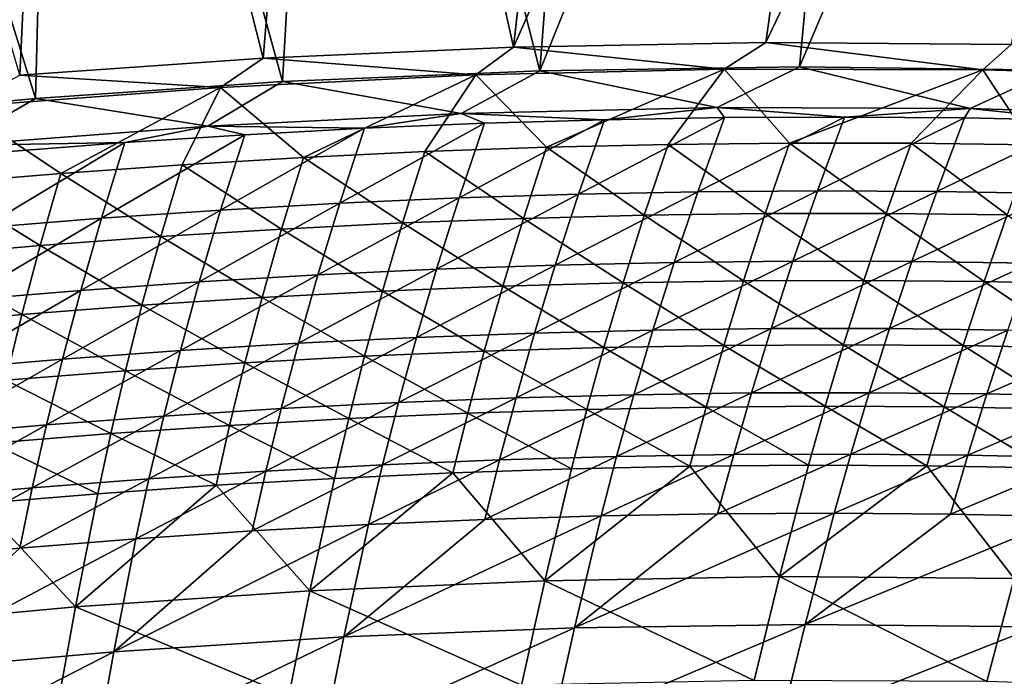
# Model space of a CAD drawing. Header units: metres. Extents: x 0 to 1400, y -1400 to 0.
# Tile 279 of 342: x 818 to 878, y -98 to -58. Entities that reach past the tile are written whole.
import ezdxf

# ---------------------------------------------------------------- set-up
doc = ezdxf.new("R2010")
doc.units = ezdxf.units.M

msp = doc.modelspace()

# ---------------------------------------------------------------- linework, layer by layer
at = {"layer": 'None'}
for points in [[(863.485291, -59.553833, -32.129848), (848.111877, -59.833305, -32.129898), (870.462891, -9.488538, -3)], [(870.462891, -9.488538, -3), (848.111877, -59.833305, -32.129898), (853.758728, -9.628205, -3)], [(887.164978, -9.787214, -3), (863.485291, -59.553833, -32.129848), (870.462891, -9.488538, -3)], [(832.859619, -60.512348, -32.129936), (820.388184, -11.187504, -3), (837.063599, -10.197457, -3)], [(848.111877, -59.833305, -32.129898), (832.859619, -60.512348, -32.129936), (837.063599, -10.197457, -3)], [(848.111877, -59.833305, -32.129898), (837.063599, -10.197457, -3), (853.758728, -9.628205, -3)], [(878.423096, -59.679661, -32.129784), (863.485291, -59.553833, -32.129848), (887.164978, -9.787214, -3)], [(836.949829, -10.977645), (849.715576, -61.278172, -29.544744), (853.625793, -10.405228)], [(849.715576, -61.278172, -29.544744), (870.310974, -10.261849), (853.625793, -10.405228)], [(849.715576, -61.278172, -29.544744), (865.528625, -61.040352, -29.544689), (870.310974, -10.261849)], [(865.528625, -61.040352, -29.544689), (886.99408, -10.556275), (870.310974, -10.261849)], [(865.528625, -61.040352, -29.544689), (881.024841, -61.235443, -29.544621), (886.99408, -10.556275)], [(818.018799, -61.549919, -32.129955), (803.74231, -12.58958, -3), (820.388184, -11.187504, -3)], [(832.859619, -60.512348, -32.129936), (818.018799, -61.549919, -32.129955), (820.388184, -11.187504, -3)], [(820.293579, -11.970314), (834.036438, -61.940639, -29.544783), (836.949829, -10.977645)], [(834.036438, -61.940639, -29.544783), (849.715576, -61.278172, -29.544744), (836.949829, -10.977645)], [(803.666931, -13.374467), (818.986511, -62.968304, -29.544802), (820.293579, -11.970314)], [(818.986511, -62.968304, -29.544802), (834.036438, -61.940639, -29.544783), (820.293579, -11.970314)], [(801.968933, -64.583847, -29.544804), (818.986511, -62.968304, -29.544802), (803.666931, -13.374467)], [(832.859619, -60.512348, -32.129936), (848.111877, -59.833305, -32.129898), (845.813843, -61.538383, -32.843678)], [(848.111877, -59.833305, -32.129898), (860.949829, -61.178574, -32.843586), (845.813843, -61.538383, -32.843678)], [(848.111877, -59.833305, -32.129898), (863.485291, -59.553833, -32.129848), (860.949829, -61.178574, -32.843586)], [(863.485291, -59.553833, -32.129848), (876.702087, -61.215084, -32.843624), (860.949829, -61.178574, -32.843586)], [(863.485291, -59.553833, -32.129848), (878.423096, -59.679661, -32.129784), (876.702087, -61.215084, -32.843624)], [(878.423096, -59.679661, -32.129784), (891.886841, -61.655838, -32.843746), (876.702087, -61.215084, -32.843624)], [(818.018799, -61.549919, -32.129955), (832.859619, -60.512348, -32.129936), (830.264343, -62.30307, -32.843887)], [(832.859619, -60.512348, -32.129936), (845.813843, -61.538383, -32.843678), (830.264343, -62.30307, -32.843887)], [(845.813843, -61.538383, -32.843678), (860.949829, -61.178574, -32.843586), (850.117615, -65.944336, -60.666889)], [(849.715576, -61.278172, -29.544744), (860.506531, -63.518108, -30.96192), (865.528625, -61.040352, -29.544689)], [(860.949829, -61.178574, -32.843586), (857.523376, -65.770233, -60.665638), (850.117615, -65.944336, -60.666889)], [(857.523376, -65.770233, -60.665638), (860.949829, -61.178574, -32.843586), (864.929199, -65.68824, -60.664383)], [(860.506531, -63.518108, -30.96192), (875.922974, -63.575432, -30.961567), (865.528625, -61.040352, -29.544689)], [(860.949829, -61.178574, -32.843586), (876.702087, -61.215084, -32.843624), (864.929199, -65.68824, -60.664383)], [(865.528625, -61.040352, -29.544689), (875.922974, -63.575432, -30.961567), (881.024841, -61.235443, -29.544621)], [(818.018799, -61.549919, -32.129955), (830.264343, -62.30307, -32.843887), (814.438965, -63.485046, -32.844135)], [(830.264343, -62.30307, -32.843887), (845.813843, -61.538383, -32.843678), (835.311401, -66.564735, -60.669384)], [(834.036438, -61.940639, -29.544783), (844.92218, -63.885334, -30.962072), (849.715576, -61.278172, -29.544744)], [(835.311401, -66.564735, -60.669384), (845.813843, -61.538383, -32.843678), (842.713196, -66.209518, -60.66814)], [(845.813843, -61.538383, -32.843678), (850.117615, -65.944336, -60.666889), (842.713196, -66.209518, -60.66814)], [(844.92218, -63.885334, -30.962072), (860.506531, -63.518108, -30.96192), (849.715576, -61.278172, -29.544744)], [(864.929199, -65.68824, -60.664383), (876.702087, -61.215084, -32.843624), (872.33374, -65.699387, -60.663128)], [(876.702087, -61.215084, -32.843624), (879.735657, -65.804718, -60.661873), (872.33374, -65.699387, -60.663128)], [(875.922974, -63.575432, -30.961567), (891.324951, -64.059448, -30.960983), (881.024841, -61.235443, -29.544621)], [(876.702087, -61.215084, -32.843624), (891.886841, -61.655838, -32.843746), (879.735657, -65.804718, -60.661873)], [(814.438965, -63.485046, -32.844135), (830.264343, -62.30307, -32.843887), (820.520996, -67.541176, -60.671856)], [(818.986511, -62.968304, -29.544802), (829.483093, -64.662163, -30.962044), (834.036438, -61.940639, -29.544783)], [(830.264343, -62.30307, -32.843887), (827.913574, -67.008972, -60.670624), (820.520996, -67.541176, -60.671856)], [(827.913574, -67.008972, -60.670624), (830.264343, -62.30307, -32.843887), (835.311401, -66.564735, -60.669384)], [(829.483093, -64.662163, -30.962044), (844.92218, -63.885334, -30.962072), (834.036438, -61.940639, -29.544783)], [(801.968933, -64.583847, -29.544804), (814.050476, -65.841629, -30.961861), (818.986511, -62.968304, -29.544802)], [(814.050476, -65.841629, -30.961861), (829.483093, -64.662163, -30.962044), (818.986511, -62.968304, -29.544802)], [(820.520996, -67.541176, -60.671856), (813.13501, -68.160324, -60.67308), (814.438965, -63.485046, -32.844135)], [(860.506531, -63.518108, -30.96192), (844.92218, -63.885334, -30.962072), (853.64209, -64.264145, -32.348549)], [(860.953613, -64.137589, -32.348568), (860.506531, -63.518108, -30.96192), (853.64209, -64.264145, -32.348549)], [(875.922974, -63.575432, -30.961567), (860.506531, -63.518108, -30.96192), (868.266907, -64.101761, -32.348598)], [(860.506531, -63.518108, -30.96192), (860.953613, -64.137589, -32.348568), (868.266907, -64.101761, -32.348598)], [(875.922974, -63.575432, -30.961567), (868.266907, -64.101761, -32.348598), (875.581116, -64.157631, -32.348644)], [(882.895325, -64.306183, -32.348701), (875.922974, -63.575432, -30.961567), (875.581116, -64.157631, -32.348644)], [(891.324951, -64.059448, -30.960983), (875.922974, -63.575432, -30.961567), (882.895325, -64.306183, -32.348701)], [(844.92218, -63.885334, -30.962072), (829.483093, -64.662163, -30.962044), (839.028564, -64.785484, -32.348557)], [(844.92218, -63.885334, -30.962072), (839.028564, -64.785484, -32.348557), (846.333435, -64.480438, -32.348545)], [(853.64209, -64.264145, -32.348549), (844.92218, -63.885334, -30.962072), (846.333435, -64.480438, -32.348545)], [(860.953613, -64.137589, -32.348568), (852.065125, -68.801201, -60.192368), (859.341003, -68.654373, -60.191124)], [(860.953613, -64.137589, -32.348568), (853.64209, -64.264145, -32.348549), (852.065125, -68.801201, -60.192368)], [(868.266907, -64.101761, -32.348598), (859.341003, -68.654373, -60.191124), (866.61908, -68.597786, -60.18988)], [(868.266907, -64.101761, -32.348598), (860.953613, -64.137589, -32.348568), (859.341003, -68.654373, -60.191124)], [(875.581116, -64.157631, -32.348644), (868.266907, -64.101761, -32.348598), (866.61908, -68.597786, -60.18988)], [(875.581116, -64.157631, -32.348644), (866.61908, -68.597786, -60.18988), (873.898315, -68.632446, -60.188641)], [(882.895325, -64.306183, -32.348701), (875.581116, -64.157631, -32.348644), (873.898315, -68.632446, -60.188641)], [(829.483093, -64.662163, -30.962044), (814.050476, -65.841629, -30.961861), (824.433777, -65.657928, -32.348621)], [(831.728333, -65.178307, -32.348583), (829.483093, -64.662163, -30.962044), (824.433777, -65.657928, -32.348621)], [(829.483093, -64.662163, -30.962044), (831.728333, -65.178307, -32.348583), (839.028564, -64.785484, -32.348557)], [(839.028564, -64.785484, -32.348557), (830.26001, -69.773193, -60.196098), (837.523682, -69.361603, -60.194859)], [(839.028564, -64.785484, -32.348557), (831.728333, -65.178307, -32.348583), (830.26001, -69.773193, -60.196098)], [(846.333435, -64.480438, -32.348545), (839.028564, -64.785484, -32.348557), (837.523682, -69.361603, -60.194859)], [(837.523682, -69.361603, -60.194859), (844.792358, -69.037277, -60.193615), (846.333435, -64.480438, -32.348545)], [(853.64209, -64.264145, -32.348549), (844.792358, -69.037277, -60.193615), (852.065125, -68.801201, -60.192368)], [(844.792358, -69.037277, -60.193615), (853.64209, -64.264145, -32.348549), (846.333435, -64.480438, -32.348545)], [(882.895325, -64.306183, -32.348701), (873.898315, -68.632446, -60.188641), (881.177795, -68.759338, -60.187401)], [(831.728333, -65.178307, -32.348583), (823.002319, -70.271042, -60.197338), (830.26001, -69.773193, -60.196098)], [(831.728333, -65.178307, -32.348583), (824.433777, -65.657928, -32.348621), (823.002319, -70.271042, -60.197338)], [(824.433777, -65.657928, -32.348621), (814.050476, -65.841629, -30.961861), (817.145874, -66.223358, -32.348675)], [(824.433777, -65.657928, -32.348621), (815.751587, -70.854156, -60.198578), (823.002319, -70.271042, -60.197338)], [(824.433777, -65.657928, -32.348621), (817.145874, -66.223358, -32.348675), (815.751587, -70.854156, -60.198578)], [(842.713196, -66.209518, -60.66814), (850.117615, -65.944336, -60.666889), (848.707764, -70.278687, -88.530746)], [(850.117615, -65.944336, -60.666889), (856.076721, -70.086464, -88.528069), (848.707764, -70.278687, -88.530746)], [(850.117615, -65.944336, -60.666889), (857.523376, -65.770233, -60.665638), (856.076721, -70.086464, -88.528069)], [(857.523376, -65.770233, -60.665638), (863.445984, -69.985939, -88.525375), (856.076721, -70.086464, -88.528069)], [(857.523376, -65.770233, -60.665638), (864.929199, -65.68824, -60.664383), (863.445984, -69.985939, -88.525375)], [(863.445984, -69.985939, -88.525375), (864.929199, -65.68824, -60.664383), (870.814209, -69.978134, -88.522667)], [(870.814209, -69.978134, -88.522667), (864.929199, -65.68824, -60.664383), (872.33374, -65.699387, -60.663128)], [(872.33374, -65.699387, -60.663128), (878.180115, -70.064117, -88.519951), (870.814209, -69.978134, -88.522667)], [(879.735657, -65.804718, -60.661873), (878.180115, -70.064117, -88.519951), (872.33374, -65.699387, -60.663128)], [(827.913574, -67.008972, -60.670624), (835.311401, -66.564735, -60.669384), (833.976013, -70.934021, -88.536041)], [(835.311401, -66.564735, -60.669384), (841.340393, -70.561554, -88.533409), (833.976013, -70.934021, -88.536041)], [(835.311401, -66.564735, -60.669384), (842.713196, -66.209518, -60.66814), (841.340393, -70.561554, -88.533409)], [(842.713196, -66.209518, -60.66814), (848.707764, -70.278687, -88.530746), (841.340393, -70.561554, -88.533409)], [(820.520996, -67.541176, -60.671856), (827.913574, -67.008972, -60.670624), (826.615784, -71.395042, -88.538651)], [(827.913574, -67.008972, -60.670624), (833.976013, -70.934021, -88.536041), (826.615784, -71.395042, -88.538651)], [(819.261169, -71.943588, -88.541237), (813.13501, -68.160324, -60.67308), (820.520996, -67.541176, -60.671856)], [(826.615784, -71.395042, -88.538651), (819.261169, -71.943588, -88.541237), (820.520996, -67.541176, -60.671856)], [(813.13501, -68.160324, -60.67308), (819.261169, -71.943588, -88.541237), (811.913391, -72.578598, -88.543785)], [(852.065125, -68.801201, -60.192368), (843.417542, -73.386536, -88.077621), (850.653748, -73.132912, -88.074959)], [(852.065125, -68.801201, -60.192368), (844.792358, -69.037277, -60.193615), (843.417542, -73.386536, -88.077621)], [(859.341003, -68.654373, -60.191124), (850.653748, -73.132912, -88.074959), (857.893372, -72.968117, -88.072266)], [(859.341003, -68.654373, -60.191124), (852.065125, -68.801201, -60.192368), (850.653748, -73.132912, -88.074959)], [(866.61908, -68.597786, -60.18988), (859.341003, -68.654373, -60.191124), (857.893372, -72.968117, -88.072266)], [(866.61908, -68.597786, -60.18988), (857.893372, -72.968117, -88.072266), (865.135315, -72.893166, -88.06955)], [(873.898315, -68.632446, -60.188641), (866.61908, -68.597786, -60.18988), (865.135315, -72.893166, -88.06955)], [(873.898315, -68.632446, -60.188641), (865.135315, -72.893166, -88.06955), (872.378723, -72.909058, -88.066811)], [(881.177795, -68.759338, -60.187401), (873.898315, -68.632446, -60.188641), (872.378723, -72.909058, -88.066811)], [(881.177795, -68.759338, -60.187401), (872.378723, -72.909058, -88.066811), (879.622559, -73.016808, -88.064056)], [(837.523682, -69.361603, -60.194859), (830.26001, -69.773193, -60.196098), (828.959045, -74.156273, -88.082855)], [(828.959045, -74.156273, -88.082855), (836.185669, -73.727989, -88.080254), (837.523682, -69.361603, -60.194859)], [(844.792358, -69.037277, -60.193615), (836.185669, -73.727989, -88.080254), (843.417542, -73.386536, -88.077621)], [(836.185669, -73.727989, -88.080254), (844.792358, -69.037277, -60.193615), (837.523682, -69.361603, -60.194859)], [(830.26001, -69.773193, -60.196098), (821.738647, -74.670364, -88.085426), (828.959045, -74.156273, -88.082855)], [(830.26001, -69.773193, -60.196098), (823.002319, -70.271042, -60.197338), (821.738647, -74.670364, -88.085426)], [(848.707764, -70.278687, -88.530746), (856.076721, -70.086464, -88.528069), (854.780457, -74.210304, -116.416763)], [(856.076721, -70.086464, -88.528069), (862.112732, -74.093498, -116.412941), (854.780457, -74.210304, -116.416763)], [(856.076721, -70.086464, -88.528069), (863.445984, -69.985939, -88.525375), (862.112732, -74.093498, -116.412941)], [(863.445984, -69.985939, -88.525375), (869.444153, -74.069069, -116.409096), (862.112732, -74.093498, -116.412941)], [(869.444153, -74.069069, -116.409096), (863.445984, -69.985939, -88.525375), (870.814209, -69.978134, -88.522667)], [(870.814209, -69.978134, -88.522667), (876.773376, -74.138069, -116.405228), (869.444153, -74.069069, -116.409096)], [(878.180115, -70.064117, -88.519951), (876.773376, -74.138069, -116.405228), (870.814209, -69.978134, -88.522667)], [(878.180115, -70.064117, -88.519951), (884.099182, -74.301559, -116.40136), (876.773376, -74.138069, -116.405228)], [(823.002319, -70.271042, -60.197338), (814.525513, -75.269272, -88.087959), (821.738647, -74.670364, -88.085426)], [(823.002319, -70.271042, -60.197338), (815.751587, -70.854156, -60.198578), (814.525513, -75.269272, -88.087959)], [(833.976013, -70.934021, -88.536041), (841.340393, -70.561554, -88.533409), (840.118713, -74.716873, -116.424332)], [(841.340393, -70.561554, -88.533409), (847.448669, -74.418449, -116.420563), (840.118713, -74.716873, -116.424332)], [(841.340393, -70.561554, -88.533409), (848.707764, -70.278687, -88.530746), (847.448669, -74.418449, -116.420563)], [(848.707764, -70.278687, -88.530746), (854.780457, -74.210304, -116.416763), (847.448669, -74.418449, -116.420563)], [(826.615784, -71.395042, -88.538651), (833.976013, -70.934021, -88.536041), (832.791931, -75.104538, -116.428062)], [(833.976013, -70.934021, -88.536041), (840.118713, -74.716873, -116.424332), (832.791931, -75.104538, -116.428062)], [(811.913391, -72.578598, -88.543785), (819.261169, -71.943588, -88.541237), (818.153015, -76.143356, -116.43541)], [(819.261169, -71.943588, -88.541237), (825.469543, -75.580376, -116.431763), (818.153015, -76.143356, -116.43541)], [(825.469543, -75.580376, -116.431763), (819.261169, -71.943588, -88.541237), (826.615784, -71.395042, -88.538651)], [(832.791931, -75.104538, -116.428062), (825.469543, -75.580376, -116.431763), (826.615784, -71.395042, -88.538651)], [(811.913391, -72.578598, -88.543785), (818.153015, -76.143356, -116.43541), (810.843506, -76.792412, -116.439018)], [(850.653748, -73.132912, -88.074959), (842.193665, -77.538979, -115.986031), (849.393005, -77.269882, -115.982246)], [(850.653748, -73.132912, -88.074959), (843.417542, -73.386536, -88.077621), (842.193665, -77.538979, -115.986031)], [(857.893372, -72.968117, -88.072266), (850.653748, -73.132912, -88.074959), (849.393005, -77.269882, -115.982246)], [(857.893372, -72.968117, -88.072266), (849.393005, -77.269882, -115.982246), (856.595825, -77.089279, -115.978416)], [(865.135315, -72.893166, -88.06955), (856.595825, -77.089279, -115.978416), (863.80127, -76.998177, -115.974541)], [(865.135315, -72.893166, -88.06955), (857.893372, -72.968117, -88.072266), (856.595825, -77.089279, -115.978416)], [(872.378723, -72.909058, -88.066811), (865.135315, -72.893166, -88.06955), (863.80127, -76.998177, -115.974541)], [(871.00824, -76.997589, -115.970634), (872.378723, -72.909058, -88.066811), (863.80127, -76.998177, -115.974541)], [(872.378723, -72.909058, -88.066811), (871.00824, -76.997589, -115.970634), (879.622559, -73.016808, -88.064056)], [(879.622559, -73.016808, -88.064056), (871.00824, -76.997589, -115.970634), (878.21582, -77.088539, -115.96669)], [(836.185669, -73.727989, -88.080254), (827.809509, -78.338585, -115.993446), (834.99884, -77.895554, -115.989761)], [(827.809509, -78.338585, -115.993446), (836.185669, -73.727989, -88.080254), (828.959045, -74.156273, -88.082855)], [(843.417542, -73.386536, -88.077621), (834.99884, -77.895554, -115.989761), (842.193665, -77.538979, -115.986031)], [(843.417542, -73.386536, -88.077621), (836.185669, -73.727989, -88.080254), (834.99884, -77.895554, -115.989761)], [(828.959045, -74.156273, -88.082855), (821.738647, -74.670364, -88.085426), (820.626648, -78.867073, -115.99707)], [(820.626648, -78.867073, -115.99707), (827.809509, -78.338585, -115.993446), (828.959045, -74.156273, -88.082855)], [(847.448669, -74.418449, -116.420563), (854.780457, -74.210304, -116.416763), (853.619019, -78.153923, -144.327469)], [(854.780457, -74.210304, -116.416763), (860.914185, -78.02282, -144.322815), (853.619019, -78.153923, -144.327469)], [(854.780457, -74.210304, -116.416763), (862.112732, -74.093498, -116.412941), (860.914185, -78.02282, -144.322815)], [(862.112732, -74.093498, -116.412941), (868.208618, -77.983803, -144.31813), (860.914185, -78.02282, -144.322815)], [(862.112732, -74.093498, -116.412941), (869.444153, -74.069069, -116.409096), (868.208618, -77.983803, -144.31813)], [(869.444153, -74.069069, -116.409096), (875.500977, -78.037918, -144.313431), (868.208618, -77.983803, -144.31813)], [(876.773376, -74.138069, -116.405228), (875.500977, -78.037918, -144.313431), (869.444153, -74.069069, -116.409096)], [(876.773376, -74.138069, -116.405228), (882.790039, -78.186226, -144.308716), (875.500977, -78.037918, -144.313431)], [(884.099182, -74.301559, -116.40136), (882.790039, -78.186226, -144.308716), (876.773376, -74.138069, -116.405228)], [(821.738647, -74.670364, -88.085426), (813.451172, -79.479988, -116.000641), (820.626648, -78.867073, -115.99707)], [(821.738647, -74.670364, -88.085426), (814.525513, -75.269272, -88.087959), (813.451172, -79.479988, -116.000641)], [(832.791931, -75.104538, -116.428062), (840.118713, -74.716873, -116.424332), (839.032043, -78.688164, -144.3367)], [(840.118713, -74.716873, -116.424332), (846.324524, -78.376053, -144.332108), (839.032043, -78.688164, -144.3367)], [(840.118713, -74.716873, -116.424332), (847.448669, -74.418449, -116.420563), (846.324524, -78.376053, -144.332108)], [(847.448669, -74.418449, -116.420563), (853.619019, -78.153923, -144.327469), (846.324524, -78.376053, -144.332108)], [(818.153015, -76.143356, -116.43541), (825.469543, -75.580376, -116.431763), (824.45813, -79.57811, -144.345764)], [(825.469543, -75.580376, -116.431763), (831.742798, -79.089203, -144.341248), (824.45813, -79.57811, -144.345764)], [(831.742798, -79.089203, -144.341248), (825.469543, -75.580376, -116.431763), (832.791931, -75.104538, -116.428062)], [(839.032043, -78.688164, -144.3367), (831.742798, -79.089203, -144.341248), (832.791931, -75.104538, -116.428062)], [(810.843506, -76.792412, -116.439018), (818.153015, -76.143356, -116.43541), (817.179504, -80.153831, -144.35022)], [(818.153015, -76.143356, -116.43541), (824.45813, -79.57811, -144.345764), (817.179504, -80.153831, -144.35022)], [(849.393005, -77.269882, -115.982246), (842.193665, -77.538979, -115.986031), (841.104675, -81.507278, -143.914505)], [(849.393005, -77.269882, -115.982246), (841.104675, -81.507278, -143.914505), (848.267029, -81.224556, -143.909897)], [(856.595825, -77.089279, -115.978416), (848.267029, -81.224556, -143.909897), (855.432983, -81.030037, -143.905243)], [(856.595825, -77.089279, -115.978416), (849.393005, -77.269882, -115.982246), (848.267029, -81.224556, -143.909897)], [(863.80127, -76.998177, -115.974541), (856.595825, -77.089279, -115.978416), (855.432983, -81.030037, -143.905243)], [(862.601685, -80.924744, -143.900528), (863.80127, -76.998177, -115.974541), (855.432983, -81.030037, -143.905243)], [(871.00824, -76.997589, -115.970634), (862.601685, -80.924744, -143.900528), (869.772034, -80.909691, -143.895767)], [(862.601685, -80.924744, -143.900528), (871.00824, -76.997589, -115.970634), (863.80127, -76.998177, -115.974541)], [(878.21582, -77.088539, -115.96669), (871.00824, -76.997589, -115.970634), (869.772034, -80.909691, -143.895767)], [(869.772034, -80.909691, -143.895767), (876.942993, -80.985901, -143.890976), (878.21582, -77.088539, -115.96669)], [(876.942993, -80.985901, -143.890976), (885.422791, -77.272057, -115.962715), (878.21582, -77.088539, -115.96669)], [(884.113525, -81.154411, -143.886139), (885.422791, -77.272057, -115.962715), (876.942993, -80.985901, -143.890976)], [(834.99884, -77.895554, -115.989761), (826.7948, -82.333267, -143.923523), (833.94696, -81.87719, -143.919052)], [(834.99884, -77.895554, -115.989761), (827.809509, -78.338585, -115.993446), (826.7948, -82.333267, -143.923523)], [(842.193665, -77.538979, -115.986031), (833.94696, -81.87719, -143.919052), (841.104675, -81.507278, -143.914505)], [(842.193665, -77.538979, -115.986031), (834.99884, -77.895554, -115.989761), (833.94696, -81.87719, -143.919052)], [(860.914185, -78.02282, -144.322815), (868.208618, -77.983803, -144.31813), (867.092468, -81.734291, -172.247208)], [(868.208618, -77.983803, -144.31813), (874.348083, -81.775307, -172.241852), (867.092468, -81.734291, -172.247208)], [(875.500977, -78.037918, -144.313431), (874.348083, -81.775307, -172.241852), (868.208618, -77.983803, -144.31813)], [(827.809509, -78.338585, -115.993446), (819.649292, -82.874496, -143.927933), (826.7948, -82.333267, -143.923523)], [(819.649292, -82.874496, -143.927933), (827.809509, -78.338585, -115.993446), (820.626648, -78.867073, -115.99707)], [(839.032043, -78.688164, -144.3367), (846.324524, -78.376053, -144.332108), (845.319336, -82.164314, -172.263153)], [(846.324524, -78.376053, -144.332108), (852.576782, -81.929848, -172.257874), (845.319336, -82.164314, -172.263153)], [(846.324524, -78.376053, -144.332108), (853.619019, -78.153923, -144.327469), (852.576782, -81.929848, -172.257874)], [(853.619019, -78.153923, -144.327469), (859.834961, -81.786156, -172.252563), (852.576782, -81.929848, -172.257874)], [(853.619019, -78.153923, -144.327469), (860.914185, -78.02282, -144.322815), (859.834961, -81.786156, -172.252563)], [(860.914185, -78.02282, -144.322815), (867.092468, -81.734291, -172.247208), (859.834961, -81.786156, -172.252563)], [(875.500977, -78.037918, -144.313431), (881.600464, -81.910263, -172.236465), (874.348083, -81.775307, -172.241852)], [(882.790039, -78.186226, -144.308716), (881.600464, -81.910263, -172.236465), (875.500977, -78.037918, -144.313431)], [(820.626648, -78.867073, -115.99707), (813.451172, -79.479988, -116.000641), (812.511292, -83.499855, -143.932266)], [(812.511292, -83.499855, -143.932266), (819.649292, -82.874496, -143.927933), (820.626648, -78.867073, -115.99707)], [(824.45813, -79.57811, -144.345764), (831.742798, -79.089203, -144.341248), (830.812012, -82.901352, -172.27359)], [(831.742798, -79.089203, -144.341248), (838.063965, -82.488495, -172.268402), (830.812012, -82.901352, -172.27359)], [(838.063965, -82.488495, -172.268402), (831.742798, -79.089203, -144.341248), (839.032043, -78.688164, -144.3367)], [(845.319336, -82.164314, -172.263153), (838.063965, -82.488495, -172.268402), (839.032043, -78.688164, -144.3367)], [(817.179504, -80.153831, -144.35022), (824.45813, -79.57811, -144.345764), (823.564758, -83.401817, -172.278748)], [(824.45813, -79.57811, -144.345764), (830.812012, -82.901352, -172.27359), (823.564758, -83.401817, -172.278748)], [(817.179504, -80.153831, -144.35022), (823.564758, -83.401817, -172.278748), (816.323608, -83.988846, -172.283829)], [(862.601685, -80.924744, -143.900528), (854.389099, -84.803146, -171.851227), (861.521179, -84.685326, -171.84584)], [(854.389099, -84.803146, -171.851227), (862.601685, -80.924744, -143.900528), (855.432983, -81.030037, -143.905243)], [(869.772034, -80.909691, -143.895767), (862.601685, -80.924744, -143.900528), (861.521179, -84.685326, -171.84584)], [(861.521179, -84.685326, -171.84584), (868.654968, -84.657524, -171.840408), (869.772034, -80.909691, -143.895767)], [(868.654968, -84.657524, -171.840408), (876.942993, -80.985901, -143.890976), (869.772034, -80.909691, -143.895767)], [(875.789429, -84.720749, -171.83493), (876.942993, -80.985901, -143.890976), (868.654968, -84.657524, -171.840408)], [(884.113525, -81.154411, -143.886139), (876.942993, -80.985901, -143.890976), (875.789429, -84.720749, -171.83493)], [(841.104675, -81.507278, -143.914505), (833.94696, -81.87719, -143.919052), (833.013245, -85.686447, -171.866989)], [(841.104675, -81.507278, -143.914505), (833.013245, -85.686447, -171.866989), (840.134155, -85.304726, -171.861801)], [(848.267029, -81.224556, -143.909897), (840.134155, -85.304726, -171.861801), (847.259766, -85.009949, -171.856552)], [(848.267029, -81.224556, -143.909897), (841.104675, -81.507278, -143.914505), (840.134155, -85.304726, -171.861801)], [(855.432983, -81.030037, -143.905243), (848.267029, -81.224556, -143.909897), (847.259766, -85.009949, -171.856552)], [(847.259766, -85.009949, -171.856552), (854.389099, -84.803146, -171.851227), (855.432983, -81.030037, -143.905243)], [(882.923462, -84.876053, -171.829407), (884.113525, -81.154411, -143.886139), (875.789429, -84.720749, -171.83493)], [(833.94696, -81.87719, -143.919052), (825.89801, -86.154099, -171.872101), (833.013245, -85.686447, -171.866989)], [(833.94696, -81.87719, -143.919052), (826.7948, -82.333267, -143.923523), (825.89801, -86.154099, -171.872101)], [(844.416931, -85.796143, -200.210983), (838.063965, -82.488495, -172.268402), (845.319336, -82.164314, -172.263153)], [(851.637817, -85.550735, -200.205215), (844.416931, -85.796143, -200.210983), (845.319336, -82.164314, -172.263153)], [(845.319336, -82.164314, -172.263153), (852.576782, -81.929848, -172.257874), (851.637817, -85.550735, -200.205215)], [(852.576782, -81.929848, -172.257874), (858.859497, -85.395889, -200.199402), (851.637817, -85.550735, -200.205215)], [(859.834961, -81.786156, -172.252563), (858.859497, -85.395889, -200.199402), (852.576782, -81.929848, -172.257874)], [(866.080627, -85.332642, -200.193558), (858.859497, -85.395889, -200.199402), (859.834961, -81.786156, -172.252563)], [(867.092468, -81.734291, -172.247208), (866.080627, -85.332642, -200.193558), (859.834961, -81.786156, -172.252563)], [(867.092468, -81.734291, -172.247208), (873.299805, -85.362045, -200.187698), (866.080627, -85.332642, -200.193558)], [(874.348083, -81.775307, -172.241852), (873.299805, -85.362045, -200.187698), (867.092468, -81.734291, -172.247208)], [(874.348083, -81.775307, -172.241852), (880.515808, -85.485161, -200.181808), (873.299805, -85.362045, -200.187698)], [(881.600464, -81.910263, -172.236465), (880.515808, -85.485161, -200.181808), (874.348083, -81.775307, -172.241852)], [(826.7948, -82.333267, -143.923523), (818.789429, -86.70665, -171.877136), (825.89801, -86.154099, -171.872101)], [(826.7948, -82.333267, -143.923523), (819.649292, -82.874496, -143.927933), (818.789429, -86.70665, -171.877136)], [(830.812012, -82.901352, -172.27359), (838.063965, -82.488495, -172.268402), (837.198181, -86.131042, -200.216721)], [(838.063965, -82.488495, -172.268402), (844.416931, -85.796143, -200.210983), (837.198181, -86.131042, -200.216721)], [(819.649292, -82.874496, -143.927933), (811.688477, -87.343094, -171.88208), (818.789429, -86.70665, -171.877136)], [(811.688477, -87.343094, -171.88208), (819.649292, -82.874496, -143.927933), (812.511292, -83.499855, -143.932266)], [(823.564758, -83.401817, -172.278748), (830.812012, -82.901352, -172.27359), (829.982849, -86.554398, -200.222397)], [(830.812012, -82.901352, -172.27359), (837.198181, -86.131042, -200.216721), (829.982849, -86.554398, -200.222397)], [(816.323608, -83.988846, -172.283829), (823.564758, -83.401817, -172.278748), (822.772339, -87.065147, -200.228027)], [(823.564758, -83.401817, -172.278748), (829.982849, -86.554398, -200.222397), (822.772339, -87.065147, -200.228027)], [(822.772339, -87.065147, -200.228027), (815.568054, -87.662239, -200.233582), (816.323608, -83.988846, -172.283829)], [(847.259766, -85.009949, -171.856552), (840.134155, -85.304726, -171.861801), (839.265869, -88.944382, -199.824768)], [(839.265869, -88.944382, -199.824768), (846.355286, -88.638885, -199.819016), (847.259766, -85.009949, -171.856552)], [(854.389099, -84.803146, -171.851227), (846.355286, -88.638885, -199.819016), (853.448486, -88.421158, -199.813187)], [(846.355286, -88.638885, -199.819016), (854.389099, -84.803146, -171.851227), (847.259766, -85.009949, -171.856552)], [(861.521179, -84.685326, -171.84584), (854.389099, -84.803146, -171.851227), (853.448486, -88.421158, -199.813187)], [(853.448486, -88.421158, -199.813187), (860.544373, -88.292221, -199.807297), (861.521179, -84.685326, -171.84584)], [(860.544373, -88.292221, -199.807297), (868.654968, -84.657524, -171.840408), (861.521179, -84.685326, -171.84584)], [(867.642029, -88.253105, -199.801331), (868.654968, -84.657524, -171.840408), (860.544373, -88.292221, -199.807297)], [(867.642029, -88.253105, -199.801331), (875.789429, -84.720749, -171.83493), (868.654968, -84.657524, -171.840408)], [(874.740417, -88.304825, -199.795334), (875.789429, -84.720749, -171.83493), (867.642029, -88.253105, -199.801331)], [(875.789429, -84.720749, -171.83493), (874.740417, -88.304825, -199.795334), (882.923462, -84.876053, -171.829407)], [(874.740417, -88.304825, -199.795334), (881.838257, -88.448418, -199.789276), (882.923462, -84.876053, -171.829407)], [(833.013245, -85.686447, -171.866989), (825.89801, -86.154099, -171.872101), (825.102112, -89.814606, -199.836044)], [(833.013245, -85.686447, -171.866989), (825.102112, -89.814606, -199.836044), (832.181152, -89.336632, -199.830444)], [(840.134155, -85.304726, -171.861801), (832.181152, -89.336632, -199.830444), (839.265869, -88.944382, -199.824768)], [(840.134155, -85.304726, -171.861801), (833.013245, -85.686447, -171.866989), (832.181152, -89.336632, -199.830444)], [(850.00647, -92.378143, -256.139282), (844.416931, -85.796143, -200.210983), (851.637817, -85.550735, -200.205215)], [(864.308716, -92.121445, -256.126678), (850.00647, -92.378143, -256.139282), (858.859497, -85.395889, -200.199402)], [(858.859497, -85.395889, -200.199402), (850.00647, -92.378143, -256.139282), (851.637817, -85.550735, -200.205215)], [(866.080627, -85.332642, -200.193558), (864.308716, -92.121445, -256.126678), (858.859497, -85.395889, -200.199402)], [(873.299805, -85.362045, -200.187698), (864.308716, -92.121445, -256.126678), (866.080627, -85.332642, -200.193558)], [(873.299805, -85.362045, -200.187698), (878.603271, -92.233795, -256.114014), (864.308716, -92.121445, -256.126678)], [(880.515808, -85.485161, -200.181808), (878.603271, -92.233795, -256.114014), (873.299805, -85.362045, -200.187698)], [(825.89801, -86.154099, -171.872101), (818.029846, -90.377289, -199.841553), (825.102112, -89.814606, -199.836044)], [(825.89801, -86.154099, -171.872101), (818.789429, -86.70665, -171.877136), (818.029846, -90.377289, -199.841553)], [(829.982849, -86.554398, -200.222397), (837.198181, -86.131042, -200.216721), (835.707336, -92.995537, -256.151703)], [(837.198181, -86.131042, -200.216721), (844.416931, -85.796143, -200.210983), (835.707336, -92.995537, -256.151703)], [(844.416931, -85.796143, -200.210983), (850.00647, -92.378143, -256.139282), (835.707336, -92.995537, -256.151703)], [(818.789429, -86.70665, -171.877136), (810.965271, -91.023659, -199.84697), (818.029846, -90.377289, -199.841553)], [(818.789429, -86.70665, -171.877136), (811.688477, -87.343094, -171.88208), (810.965271, -91.023659, -199.84697)], [(829.982849, -86.554398, -200.222397), (821.422302, -93.965294, -256.16391), (822.772339, -87.065147, -200.228027)], [(821.422302, -93.965294, -256.16391), (829.982849, -86.554398, -200.222397), (835.707336, -92.995537, -256.151703)], [(821.422302, -93.965294, -256.16391), (815.568054, -87.662239, -200.233582), (822.772339, -87.065147, -200.228027)], [(815.568054, -87.662239, -200.233582), (821.422302, -93.965294, -256.16391), (807.162109, -95.279083, -256.175842)], [(853.448486, -88.421158, -199.813187), (846.355286, -88.638885, -199.819016), (837.770447, -95.802605, -255.783234)], [(837.770447, -95.802605, -255.783234), (851.814026, -95.242218, -255.770767), (853.448486, -88.421158, -199.813187)], [(846.355286, -88.638885, -199.819016), (839.265869, -88.944382, -199.824768), (837.770447, -95.802605, -255.783234)], [(860.544373, -88.292221, -199.807297), (851.814026, -95.242218, -255.770767), (867.642029, -88.253105, -199.801331)], [(851.814026, -95.242218, -255.770767), (865.868225, -95.035706, -255.758041), (867.642029, -88.253105, -199.801331)], [(851.814026, -95.242218, -255.770767), (860.544373, -88.292221, -199.807297), (853.448486, -88.421158, -199.813187)], [(865.868225, -95.035706, -255.758041), (874.740417, -88.304825, -199.795334), (867.642029, -88.253105, -199.801331)], [(881.838257, -88.448418, -199.789276), (874.740417, -88.304825, -199.795334), (865.868225, -95.035706, -255.758041)], [(879.924683, -95.191238, -255.745102), (881.838257, -88.448418, -199.789276), (865.868225, -95.035706, -255.758041)], [(839.265869, -88.944382, -199.824768), (832.181152, -89.336632, -199.830444), (823.745605, -96.708725, -255.795364)], [(837.770447, -95.802605, -255.783234), (839.265869, -88.944382, -199.824768), (823.745605, -96.708725, -255.795364)], [(832.181152, -89.336632, -199.830444), (825.102112, -89.814606, -199.836044), (823.745605, -96.708725, -255.795364)], [(825.102112, -89.814606, -199.836044), (818.029846, -90.377289, -199.841553), (809.747559, -97.9524, -255.807129)], [(823.745605, -96.708725, -255.795364), (825.102112, -89.814606, -199.836044), (809.747559, -97.9524, -255.807129)], [(818.029846, -90.377289, -199.841553), (810.965271, -91.023659, -199.84697), (809.747559, -97.9524, -255.807129)], [(835.707336, -92.995537, -256.151703), (850.00647, -92.378143, -256.139282), (848.597961, -98.737732, -312.105896)], [(850.00647, -92.378143, -256.139282), (862.771057, -98.447441, -312.093872), (848.597961, -98.737732, -312.105896)], [(850.00647, -92.378143, -256.139282), (864.308716, -92.121445, -256.126678), (862.771057, -98.447441, -312.093872)], [(864.308716, -92.121445, -256.126678), (876.936035, -98.524704, -312.081757), (862.771057, -98.447441, -312.093872)], [(864.308716, -92.121445, -256.126678), (878.603271, -92.233795, -256.114014), (876.936035, -98.524704, -312.081757)], [(878.603271, -92.233795, -256.114014), (891.082031, -98.97776, -312.069611), (876.936035, -98.524704, -312.081757)], [(834.427734, -99.387321, -312.117767), (821.422302, -93.965294, -256.16391), (835.707336, -92.995537, -256.151703)], [(834.427734, -99.387321, -312.117767), (835.707336, -92.995537, -256.151703), (848.597961, -98.737732, -312.105896)], [(807.162109, -95.279083, -256.175842), (821.422302, -93.965294, -256.16391), (820.271362, -100.387978, -312.129456)], [(821.422302, -93.965294, -256.16391), (834.427734, -99.387321, -312.117767), (820.271362, -100.387978, -312.129456)], [(820.271362, -100.387978, -312.129456), (806.139832, -101.731453, -312.1409), (807.162109, -95.279083, -256.175842)], [(837.770447, -95.802605, -255.783234), (836.487122, -102.188072, -311.76825), (851.814026, -95.242218, -255.770767)], [(836.487122, -102.188072, -311.76825), (850.403198, -101.595322, -311.756378), (851.814026, -95.242218, -255.770767)], [(851.814026, -95.242218, -255.770767), (850.403198, -101.595322, -311.756378), (865.868225, -95.035706, -255.758041)], [(850.403198, -101.595322, -311.756378), (864.329285, -101.355278, -311.744293), (865.868225, -95.035706, -255.758041)], [(865.868225, -95.035706, -255.758041), (864.329285, -101.355278, -311.744293), (879.924683, -95.191238, -255.745102)], [(864.329285, -101.355278, -311.744293), (878.256775, -101.476044, -311.731995), (879.924683, -95.191238, -255.745102)], [(823.745605, -96.708725, -255.795364), (822.589233, -103.125397, -311.779846), (837.770447, -95.802605, -255.783234)], [(822.589233, -103.125397, -311.779846), (836.487122, -102.188072, -311.76825), (837.770447, -95.802605, -255.783234)], [(809.747559, -97.9524, -255.807129), (808.717896, -104.399185, -311.791107), (823.745605, -96.708725, -255.795364)], [(808.717896, -104.399185, -311.791107), (822.589233, -103.125397, -311.779846), (823.745605, -96.708725, -255.795364)]]:
    msp.add_3dface(points, dxfattribs=at)

doc.saveas('drawing.dxf')
